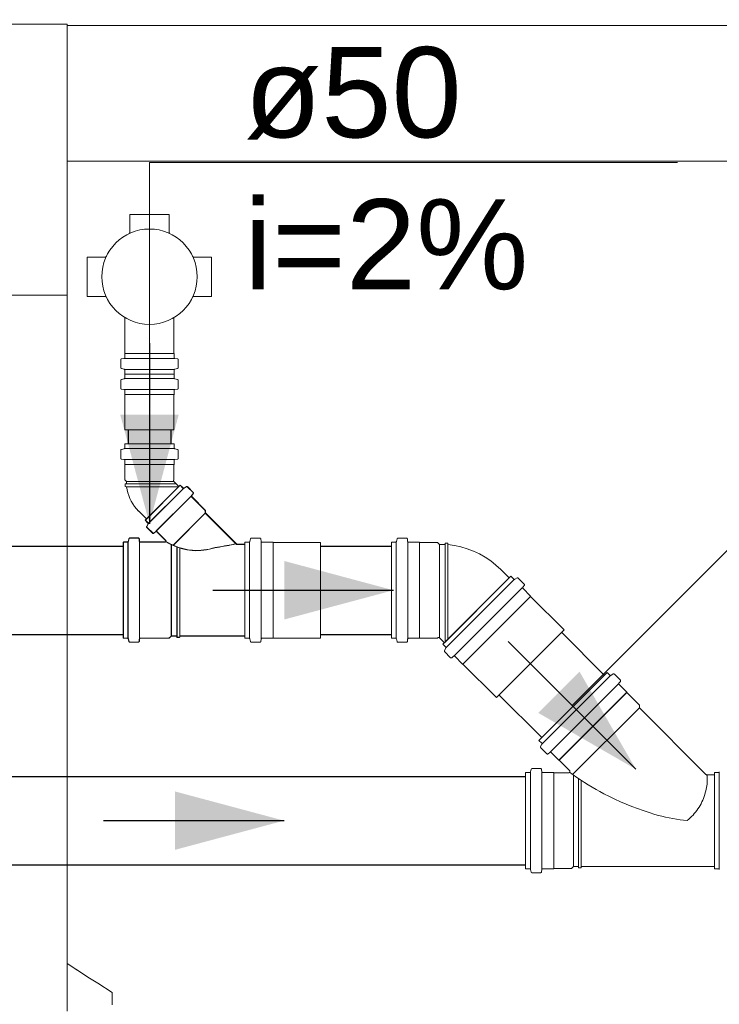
# Model space of a CAD drawing. Header units: millimetres. Extents: x 321 to 585, y -277 to 9.
# Tile 578 of 656: x 359.31 to 360.86, y -95.77 to -93.59. Entities that reach past the tile are written whole.
import ezdxf

# ---------------------------------------------------------------- set-up
doc = ezdxf.new("R2010")
doc.units = ezdxf.units.MM
doc.header["$MEASUREMENT"] = 0
doc.linetypes.add('NULL', pattern=[0])
for name, color, linetype, lineweight in [('IFC-Elemento construtivo genérico-Contorno', 253, 'Continuous', 5), ('IFC-Laje-Contorno', 134, 'Continuous', 5), ('IFC-Pilar-Contorno', 83, 'Continuous', 5), ('IFC-Viga-Contorno', 66, 'Continuous', 5), ('Simbolos', 5, 'Continuous', 20), ('Simbolos_int', 2, 'Continuous', 15), ('TQ-Condutos', 3, 'Continuous', 25), ('TQ-Sentido conduto', 9, 'Continuous', 30), ('TQ-Textos conduto', 7, 'Continuous', 9)]:
    doc.layers.add(name, color=color, linetype=linetype, lineweight=lineweight)
doc.styles.add('Arial', font='arial.ttf')

msp = doc.modelspace()

# ---------------------------------------------------------------- hatches: boundary and pattern name
at = {"layer": 'TQ-Sentido conduto', "linetype": 'Continuous'}
for points in [[(359.5962, -94.7062), (359.6609, -94.4647), (359.5315, -94.4647)], [(360.1365, -94.8536), (359.895, -94.7888), (359.895, -94.9183)], [(360.6734, -95.2502), (360.5484, -95.0337), (360.4569, -95.1252)], [(359.8942, -95.364), (359.6527, -95.2993), (359.6527, -95.4287)]]:
    msp.add_hatch(color=7, dxfattribs=at).paths.add_polyline_path(points)

# ---------------------------------------------------------------- linework, layer by layer
at = {"layer": 'IFC-Elemento construtivo genérico-Contorno', "lineweight": 5}
for p, q in [((359.4137, -95.6843), (359.4137, -95.6808)), ((359.4137, -95.6808), (359.4637, -95.7128)), ((359.4137, -95.6808), (359.45, -95.704)), ((359.4137, -95.6907), (359.4137, -95.6843)), ((359.4137, -95.7047), (359.4137, -95.6907)), ((359.4137, -95.7188), (359.4137, -95.7047)), ((359.4137, -95.7399), (359.4137, -95.7188)), ((359.4637, -95.7128), (359.4818, -95.7244)), ((359.4137, -95.761), (359.4137, -95.7399)), ((359.4818, -95.7244), (359.5137, -95.7448)), ((359.4137, -95.7859), (359.4137, -95.761)), ((359.5137, -95.7497), (359.5137, -95.7448)), ((359.5137, -95.7586), (359.5137, -95.7497)), ((359.5137, -95.7655), (359.5137, -95.7586)), ((359.5137, -95.7724), (359.5137, -95.7655))]:
    msp.add_line(p, q, dxfattribs=at)
at = {"layer": 'IFC-Laje-Contorno', "color": 7, "lineweight": 5}
msp.add_line((359.4137, -95.6808), (359.4137, -93.9026), dxfattribs=at)
at = {"layer": 'IFC-Pilar-Contorno', "color": 7, "lineweight": 5}
for p, q in [((359.0975, -93.5998), (359.3778, -93.5998)), ((359.3778, -93.5998), (359.4137, -93.5998)), ((359.4137, -94.0203), (359.4137, -93.5998)), ((359.4137, -94.1459), (359.4137, -94.0203)), ((359.4137, -94.1998), (359.4137, -94.1459)), ((359.0496, -94.1998), (359.3299, -94.1998)), ((359.3299, -94.1998), (359.4137, -94.1998))]:
    msp.add_line(p, q, dxfattribs=at)
at = {"layer": 'IFC-Viga-Contorno', "color": 7, "lineweight": 5}
for p, q in [((359.4137, -93.6026), (366.0713, -93.6026)), ((359.4137, -93.9026), (366.0713, -93.9026)), ((359.1137, -94.1998), (359.4137, -94.1998)), ((359.4137, -95.6808), (359.4137, -94.1998))]:
    msp.add_line(p, q, dxfattribs=at)
at = {"layer": 'Simbolos'}
for p, q in [((359.5526, -94.0213), (359.6398, -94.0213)), ((359.5526, -94.0608), (359.5526, -94.0213)), ((359.6398, -94.0608), (359.6398, -94.0213)), ((359.4586, -94.2025), (359.4586, -94.1153)), ((359.4981, -94.1153), (359.4586, -94.1153)), ((359.6943, -94.1153), (359.7338, -94.1153)), ((359.7338, -94.2025), (359.7338, -94.1153)), ((359.4981, -94.2025), (359.4586, -94.2025)), ((359.6943, -94.2025), (359.7338, -94.2025)), ((359.5419, -94.2494), (359.5419, -94.3288)), ((359.6505, -94.2494), (359.6505, -94.3288)), ((359.5326, -94.3603), (359.5326, -94.3428)), ((359.5344, -94.3408), (359.5397, -94.3403)), ((359.5415, -94.3293), (359.5419, -94.3288)), ((359.5415, -94.3383), (359.5415, -94.3293)), ((359.6509, -94.3293), (359.6505, -94.3288)), ((359.6509, -94.3383), (359.6509, -94.3293)), ((359.658, -94.3408), (359.6527, -94.3403)), ((359.6598, -94.3603), (359.6598, -94.3428)), ((359.5341, -94.3623), (359.54, -94.3638)), ((359.5415, -94.3745), (359.5415, -94.3658)), ((359.6509, -94.3745), (359.6509, -94.3658)), ((359.6583, -94.3623), (359.6524, -94.3638)), ((359.5326, -94.3886), (359.5326, -94.4062)), ((359.5341, -94.3867), (359.54, -94.3851)), ((359.5415, -94.3745), (359.6509, -94.3745)), ((359.5415, -94.3745), (359.6509, -94.3745)), ((359.5415, -94.3745), (359.5415, -94.3832)), ((359.6509, -94.3745), (359.6509, -94.3832)), ((359.6583, -94.3867), (359.6524, -94.3851)), ((359.6598, -94.3886), (359.6598, -94.4062)), ((359.5344, -94.4082), (359.5397, -94.4086)), ((359.658, -94.4082), (359.6527, -94.4086)), ((359.5415, -94.4106), (359.5415, -94.42)), ((359.5415, -94.42), (359.5419, -94.4204)), ((359.5419, -94.4204), (359.5419, -94.4985)), ((359.6509, -94.42), (359.6505, -94.4204)), ((359.6505, -94.4204), (359.6505, -94.4985)), ((359.6509, -94.4106), (359.6509, -94.42)), ((359.5341, -94.5417), (359.54, -94.5401)), ((359.5415, -94.5295), (359.6509, -94.5295)), ((359.5415, -94.5295), (359.5415, -94.5382)), ((359.6509, -94.5295), (359.6509, -94.5382)), ((359.6583, -94.5417), (359.6524, -94.5401)), ((359.5326, -94.5436), (359.5326, -94.5612)), ((359.5344, -94.5632), (359.5397, -94.5636)), ((359.658, -94.5632), (359.6527, -94.5636)), ((359.6598, -94.5436), (359.6598, -94.5612)), ((359.5415, -94.5656), (359.5415, -94.575)), ((359.5415, -94.575), (359.5419, -94.5754)), ((359.5419, -94.5754), (359.5419, -94.609)), ((359.6509, -94.575), (359.6505, -94.5754)), ((359.6505, -94.5754), (359.6505, -94.609)), ((359.6509, -94.5656), (359.6509, -94.575)), ((359.5419, -94.609), (359.5455, -94.6126)), ((359.5455, -94.6178), (359.5425, -94.618)), ((359.5425, -94.618), (359.5425, -94.6239)), ((359.5455, -94.6242), (359.5425, -94.6239)), ((359.5455, -94.6126), (359.5455, -94.6178)), ((359.5866, -94.6985), (359.664, -94.6211)), ((359.5871, -94.698), (359.6645, -94.6206)), ((359.5939, -94.7057), (359.6712, -94.6284)), ((359.5944, -94.7052), (359.6717, -94.6279)), ((359.6505, -94.609), (359.6498, -94.6097)), ((359.6498, -94.6125), (359.6612, -94.624)), ((359.664, -94.6211), (359.6701, -94.6273)), ((359.6645, -94.6206), (359.6706, -94.6268)), ((359.6779, -94.6245), (359.6726, -94.6276)), ((359.6784, -94.624), (359.6731, -94.6271)), ((359.6803, -94.6249), (359.6927, -94.6372)), ((359.6808, -94.6244), (359.6932, -94.6367)), ((359.6109, -94.7227), (359.6882, -94.6454)), ((359.6114, -94.7222), (359.6887, -94.6449)), ((359.6928, -94.6399), (359.6894, -94.644)), ((359.6895, -94.6467), (359.7199, -94.6771)), ((359.6933, -94.6394), (359.6899, -94.6435)), ((359.69, -94.6462), (359.7204, -94.6766)), ((359.5719, -94.678), (359.5895, -94.6957)), ((359.6484, -94.7543), (359.7199, -94.6827)), ((359.6489, -94.7538), (359.7204, -94.6822)), ((359.7199, -94.6771), (359.7199, -94.6827)), ((359.7199, -94.6827), (359.7892, -94.752)), ((359.7204, -94.6766), (359.7204, -94.6822)), ((359.7204, -94.6822), (359.7897, -94.7515)), ((359.5866, -94.6985), (359.5928, -94.7046)), ((359.5871, -94.698), (359.5933, -94.7041)), ((359.59, -94.7124), (359.5931, -94.7071)), ((359.5904, -94.7148), (359.6028, -94.7272)), ((359.5905, -94.7119), (359.5936, -94.7066)), ((359.5909, -94.7143), (359.6033, -94.7267)), ((359.5529, -94.7378), (359.5718, -94.7378)), ((359.6055, -94.7273), (359.6095, -94.7239)), ((359.606, -94.7268), (359.61, -94.7234)), ((359.6122, -94.724), (359.6318, -94.7436)), ((359.6127, -94.7235), (359.6323, -94.7431)), ((359.5381, -94.9601), (359.5381, -94.7471)), ((359.5381, -94.7471), (359.547, -94.7471)), ((359.5386, -94.9596), (359.5386, -94.7466)), ((359.5386, -94.7466), (359.5475, -94.7466)), ((359.5485, -94.9601), (359.5485, -94.7471)), ((359.5504, -94.7397), (359.5489, -94.7456)), ((359.549, -94.9596), (359.549, -94.7466)), ((359.5509, -94.7392), (359.5494, -94.7451)), ((359.5524, -94.7383), (359.5713, -94.7383)), ((359.5733, -94.7401), (359.5737, -94.7452)), ((359.5738, -94.7396), (359.5742, -94.7447)), ((359.5739, -94.9601), (359.5739, -94.7471)), ((359.5744, -94.9596), (359.5744, -94.7466)), ((359.5757, -94.7471), (359.6304, -94.7471)), ((359.5762, -94.7466), (359.6309, -94.7466)), ((359.6443, -94.7524), (359.6443, -94.9552)), ((359.6448, -94.7519), (359.6448, -94.9547)), ((359.6567, -94.7576), (359.6567, -94.9552)), ((359.6572, -94.7571), (359.6572, -94.9547)), ((359.6636, -94.7593), (359.6636, -94.9547)), ((359.7892, -94.752), (359.8071, -94.752)), ((359.7897, -94.7515), (359.8076, -94.7515)), ((359.8071, -94.9552), (359.8071, -94.752)), ((359.8076, -94.9601), (359.8076, -94.7471)), ((359.8076, -94.7471), (359.8164, -94.7471)), ((359.8076, -94.9547), (359.8076, -94.7515)), ((359.8199, -94.7397), (359.8184, -94.7456)), ((359.8219, -94.7383), (359.8408, -94.7383)), ((359.8428, -94.7401), (359.8432, -94.7452)), ((359.8452, -94.7471), (359.8694, -94.7471)), ((359.8694, -94.7471), (359.8699, -94.7476)), ((359.8699, -94.7476), (359.9746, -94.7476)), ((360.1322, -94.7471), (360.1411, -94.7471)), ((360.1322, -94.7471), (360.1322, -94.9601)), ((360.1446, -94.7397), (360.143, -94.7456)), ((360.1465, -94.7383), (360.1654, -94.7383)), ((360.1674, -94.7401), (360.1679, -94.7452)), ((360.1698, -94.7471), (360.194, -94.7471)), ((360.194, -94.7471), (360.1945, -94.7476)), ((360.1945, -94.7476), (360.234, -94.7476)), ((360.234, -94.7476), (360.2384, -94.752)), ((360.2384, -94.752), (360.2508, -94.752)), ((360.2508, -94.752), (360.2511, -94.749)), ((360.2508, -94.752), (360.2508, -94.8536)), ((360.2511, -94.749), (360.2569, -94.749)), ((360.2572, -94.752), (360.2569, -94.749)), ((359.6631, -94.7598), (359.6631, -94.9552)), ((360.2459, -94.9733), (360.3965, -94.8226)), ((360.3744, -94.8075), (360.393, -94.8261)), ((360.3965, -94.8226), (360.4028, -94.8289)), ((360.4104, -94.8262), (360.4052, -94.8293)), ((360.4128, -94.8266), (360.4262, -94.8399)), ((360.4263, -94.8426), (360.423, -94.8466)), ((360.4231, -94.8493), (360.4402, -94.8664)), ((360.4402, -94.8664), (360.4402, -94.8671)), ((360.4402, -94.8671), (360.5142, -94.9411)), ((359.6394, -94.9601), (359.6443, -94.9552)), ((359.6399, -94.9596), (359.6448, -94.9547)), ((359.6443, -94.9552), (359.6567, -94.9552)), ((359.6448, -94.9547), (359.6572, -94.9547)), ((359.6567, -94.9552), (359.6569, -94.9582)), ((359.6572, -94.9547), (359.6574, -94.9577)), ((359.6631, -94.9552), (359.6628, -94.9582)), ((359.6631, -94.9552), (359.8071, -94.9552)), ((359.6636, -94.9547), (359.6633, -94.9577)), ((359.6636, -94.9547), (359.8076, -94.9547)), ((359.5381, -94.9601), (359.547, -94.9601)), ((359.5386, -94.9596), (359.5475, -94.9596)), ((359.5504, -94.9674), (359.5489, -94.9615)), ((359.5509, -94.9669), (359.5494, -94.961)), ((359.5524, -94.9689), (359.5713, -94.9689)), ((359.5529, -94.9684), (359.5718, -94.9684)), ((359.5733, -94.967), (359.5737, -94.9619)), ((359.5738, -94.9665), (359.5742, -94.9614)), ((359.5757, -94.9601), (359.6394, -94.9601)), ((359.5762, -94.9596), (359.6399, -94.9596)), ((359.6569, -94.9582), (359.6628, -94.9582)), ((359.6574, -94.9577), (359.6633, -94.9577)), ((359.8076, -94.9601), (359.8164, -94.9601)), ((359.8199, -94.9674), (359.8184, -94.9615)), ((359.8219, -94.9689), (359.8408, -94.9689)), ((359.8428, -94.967), (359.8432, -94.9619)), ((359.8452, -94.9601), (359.8694, -94.9601)), ((359.8694, -94.9601), (359.8699, -94.9596)), ((359.8699, -94.9596), (359.9746, -94.9596)), ((360.1322, -94.9601), (360.1411, -94.9601)), ((360.1446, -94.9674), (360.143, -94.9615)), ((360.1465, -94.9689), (360.1654, -94.9689)), ((360.1674, -94.967), (360.1679, -94.9619)), ((360.1698, -94.9601), (360.194, -94.9601)), ((360.194, -94.9601), (360.1945, -94.9596)), ((360.1945, -94.9596), (360.234, -94.9596)), ((360.234, -94.9596), (360.2344, -94.9591)), ((360.2387, -94.9591), (360.2493, -94.9698)), ((360.2459, -94.9733), (360.2521, -94.9795)), ((360.2494, -94.9872), (360.2525, -94.982)), ((360.2498, -94.9896), (360.2631, -95.003)), ((360.2658, -95.0031), (360.2698, -94.9998)), ((360.2725, -94.9999), (360.2896, -95.017)), ((360.2896, -95.017), (360.2903, -95.017)), ((360.2903, -95.017), (360.3643, -95.091)), ((360.4587, -95.1861), (360.6094, -95.0355)), ((360.6094, -95.0355), (360.6156, -95.0418)), ((360.6233, -95.0391), (360.6181, -95.0421)), ((360.6257, -95.0394), (360.6391, -95.0528)), ((360.6392, -95.0555), (360.6359, -95.0595)), ((360.636, -95.0622), (360.6531, -95.0792)), ((360.6531, -95.0792), (360.6531, -95.08)), ((360.6531, -95.08), (360.681, -95.1079)), ((360.681, -95.1079), (360.681, -95.1141)), ((360.681, -95.1141), (360.8284, -95.2615)), ((360.4587, -95.1861), (360.465, -95.1924)), ((360.4623, -95.2001), (360.4654, -95.1948)), ((360.4626, -95.2025), (360.476, -95.2159)), ((360.4787, -95.216), (360.4827, -95.2127)), ((360.4854, -95.2128), (360.5025, -95.2299)), ((360.5025, -95.2299), (360.5032, -95.2299)), ((360.5032, -95.2299), (360.5262, -95.2529)), ((360.4292, -95.4705), (360.4292, -95.2575)), ((360.4292, -95.2575), (360.4381, -95.2575)), ((360.4416, -95.2502), (360.44, -95.256)), ((360.4435, -95.2487), (360.4624, -95.2487)), ((360.4644, -95.2505), (360.4649, -95.2557)), ((360.4669, -95.2575), (360.491, -95.2575)), ((360.491, -95.2575), (360.4915, -95.258)), ((360.4915, -95.258), (360.5241, -95.258)), ((360.8472, -95.4705), (360.8472, -95.2575)), ((360.8472, -95.2575), (360.8561, -95.2575)), ((360.8305, -95.2624), (360.8472, -95.2624)), ((360.8472, -95.2624), (360.8472, -95.4656)), ((360.4292, -95.4705), (360.4381, -95.4705)), ((360.4416, -95.4778), (360.44, -95.472)), ((360.4435, -95.4793), (360.4624, -95.4793)), ((360.4644, -95.4775), (360.4649, -95.4723)), ((360.4669, -95.4705), (360.491, -95.4705)), ((360.491, -95.4705), (360.4915, -95.47)), ((360.4915, -95.47), (360.531, -95.47)), ((360.531, -95.47), (360.5354, -95.4656)), ((360.5354, -95.4656), (360.546, -95.4656)), ((360.546, -95.4656), (360.5463, -95.4686)), ((360.5463, -95.4686), (360.5521, -95.4686)), ((360.5524, -95.4656), (360.5521, -95.4686)), ((360.5524, -95.4656), (360.8472, -95.4656)), ((360.8472, -95.4705), (360.8561, -95.4705))]:
    msp.add_line(p, q, dxfattribs=at)
for points in [[(359.5509, -94.0635), (359.5512, -94.0633), (359.5515, -94.0631), (359.5518, -94.0628), (359.552, -94.0625), (359.5522, -94.0622), (359.5524, -94.0619), (359.5525, -94.0615), (359.5526, -94.0612), (359.5526, -94.0608)], [(359.6398, -94.0608), (359.6398, -94.0612), (359.6399, -94.0615), (359.64, -94.0619), (359.6402, -94.0622), (359.6404, -94.0625), (359.6406, -94.0628), (359.6409, -94.0631), (359.6412, -94.0633), (359.6415, -94.0635)], [(359.4981, -94.1153), (359.4985, -94.1153), (359.4988, -94.1152), (359.4992, -94.1151), (359.4995, -94.1149), (359.4999, -94.1147), (359.5001, -94.1145), (359.5004, -94.1142), (359.5006, -94.1139), (359.5008, -94.1136)], [(359.6916, -94.1136), (359.6918, -94.1139), (359.692, -94.1142), (359.6923, -94.1145), (359.6925, -94.1147), (359.6929, -94.1149), (359.6932, -94.1151), (359.6936, -94.1152), (359.6939, -94.1153), (359.6943, -94.1153)], [(359.5008, -94.2042), (359.5006, -94.2039), (359.5004, -94.2036), (359.5001, -94.2033), (359.4999, -94.2031), (359.4995, -94.2029), (359.4992, -94.2027), (359.4988, -94.2026), (359.4985, -94.2025), (359.4981, -94.2025)], [(359.6943, -94.2025), (359.6939, -94.2025), (359.6936, -94.2026), (359.6932, -94.2027), (359.6929, -94.2029), (359.6925, -94.2031), (359.6923, -94.2033), (359.692, -94.2036), (359.6918, -94.2039), (359.6916, -94.2042)], [(359.5344, -94.3408), (359.5341, -94.3409), (359.5338, -94.341), (359.5335, -94.3411), (359.5332, -94.3413), (359.533, -94.3416), (359.5328, -94.3419), (359.5327, -94.3422), (359.5326, -94.3425), (359.5326, -94.3428)], [(359.5397, -94.3403), (359.54, -94.3403), (359.5403, -94.3402), (359.5406, -94.34), (359.5409, -94.3398), (359.5411, -94.3396), (359.5413, -94.3393), (359.5414, -94.339), (359.5415, -94.3387), (359.5415, -94.3383)], [(359.6509, -94.3383), (359.6509, -94.3387), (359.651, -94.339), (359.6511, -94.3393), (359.6513, -94.3396), (359.6515, -94.3398), (359.6518, -94.34), (359.6521, -94.3402), (359.6524, -94.3403), (359.6527, -94.3403)], [(359.6598, -94.3428), (359.6598, -94.3425), (359.6597, -94.3422), (359.6596, -94.3419), (359.6594, -94.3416), (359.6592, -94.3413), (359.6589, -94.3411), (359.6586, -94.341), (359.6583, -94.3409), (359.658, -94.3408)], [(359.5326, -94.3603), (359.5326, -94.3606), (359.5327, -94.3609), (359.5328, -94.3612), (359.5329, -94.3614), (359.5331, -94.3617), (359.5333, -94.3619), (359.5335, -94.362), (359.5338, -94.3622), (359.5341, -94.3623)], [(359.5415, -94.3658), (359.5415, -94.3655), (359.5414, -94.3652), (359.5413, -94.3649), (359.5412, -94.3647), (359.541, -94.3645), (359.5408, -94.3643), (359.5405, -94.3641), (359.5403, -94.364), (359.54, -94.3639)], [(359.6524, -94.3639), (359.6521, -94.364), (359.6518, -94.3641), (359.6516, -94.3643), (359.6514, -94.3645), (359.6512, -94.3647), (359.6511, -94.3649), (359.651, -94.3652), (359.6509, -94.3655), (359.6509, -94.3658)], [(359.6583, -94.3623), (359.6586, -94.3622), (359.6588, -94.362), (359.6591, -94.3619), (359.6593, -94.3617), (359.6595, -94.3614), (359.6596, -94.3612), (359.6597, -94.3609), (359.6598, -94.3606), (359.6598, -94.3603)], [(359.5341, -94.3867), (359.5338, -94.3868), (359.5335, -94.3869), (359.5333, -94.3871), (359.5331, -94.3873), (359.5329, -94.3875), (359.5328, -94.3878), (359.5327, -94.3881), (359.5326, -94.3884), (359.5326, -94.3886)], [(359.54, -94.3851), (359.5403, -94.385), (359.5405, -94.3849), (359.5408, -94.3847), (359.541, -94.3845), (359.5412, -94.3843), (359.5413, -94.384), (359.5414, -94.3838), (359.5415, -94.3835), (359.5415, -94.3832)], [(359.6509, -94.3832), (359.6509, -94.3835), (359.651, -94.3838), (359.6511, -94.384), (359.6512, -94.3843), (359.6514, -94.3845), (359.6516, -94.3847), (359.6518, -94.3849), (359.6521, -94.385), (359.6524, -94.3851)], [(359.6598, -94.3886), (359.6598, -94.3884), (359.6597, -94.3881), (359.6596, -94.3878), (359.6595, -94.3875), (359.6593, -94.3873), (359.6591, -94.3871), (359.6588, -94.3869), (359.6586, -94.3868), (359.6583, -94.3867)], [(359.5326, -94.4062), (359.5326, -94.4065), (359.5327, -94.4068), (359.5328, -94.4071), (359.533, -94.4074), (359.5332, -94.4076), (359.5335, -94.4078), (359.5338, -94.408), (359.5341, -94.4081), (359.5344, -94.4082)], [(359.5415, -94.4106), (359.5415, -94.4103), (359.5414, -94.41), (359.5413, -94.4097), (359.5411, -94.4094), (359.5409, -94.4092), (359.5406, -94.409), (359.5403, -94.4088), (359.54, -94.4087), (359.5397, -94.4086)], [(359.6527, -94.4086), (359.6524, -94.4087), (359.6521, -94.4088), (359.6518, -94.409), (359.6515, -94.4092), (359.6513, -94.4094), (359.6511, -94.4097), (359.651, -94.41), (359.6509, -94.4103), (359.6509, -94.4106)], [(359.658, -94.4082), (359.6583, -94.4081), (359.6586, -94.408), (359.6589, -94.4078), (359.6592, -94.4076), (359.6594, -94.4074), (359.6596, -94.4071), (359.6597, -94.4068), (359.6598, -94.4065), (359.6598, -94.4062)], [(359.54, -94.5401), (359.5403, -94.54), (359.5405, -94.5399), (359.5408, -94.5397), (359.541, -94.5395), (359.5412, -94.5393), (359.5413, -94.539), (359.5414, -94.5388), (359.5415, -94.5385), (359.5415, -94.5382)], [(359.6509, -94.5382), (359.6509, -94.5385), (359.651, -94.5388), (359.6511, -94.539), (359.6512, -94.5393), (359.6514, -94.5395), (359.6516, -94.5397), (359.6518, -94.5399), (359.6521, -94.54), (359.6524, -94.5401)], [(359.5341, -94.5417), (359.5338, -94.5418), (359.5335, -94.5419), (359.5333, -94.5421), (359.5331, -94.5423), (359.5329, -94.5425), (359.5328, -94.5428), (359.5327, -94.5431), (359.5326, -94.5434), (359.5326, -94.5436)], [(359.5326, -94.5612), (359.5326, -94.5615), (359.5327, -94.5618), (359.5328, -94.5621), (359.533, -94.5624), (359.5332, -94.5626), (359.5335, -94.5628), (359.5338, -94.563), (359.5341, -94.5631), (359.5344, -94.5632)], [(359.658, -94.5632), (359.6583, -94.5631), (359.6586, -94.563), (359.6589, -94.5628), (359.6592, -94.5626), (359.6594, -94.5624), (359.6596, -94.5621), (359.6597, -94.5618), (359.6598, -94.5615), (359.6598, -94.5612)], [(359.6598, -94.5436), (359.6598, -94.5434), (359.6597, -94.5431), (359.6596, -94.5428), (359.6595, -94.5425), (359.6593, -94.5423), (359.6591, -94.5421), (359.6588, -94.5419), (359.6586, -94.5418), (359.6583, -94.5417)], [(359.5415, -94.5656), (359.5415, -94.5653), (359.5414, -94.565), (359.5413, -94.5647), (359.5411, -94.5644), (359.5409, -94.5642), (359.5406, -94.564), (359.5403, -94.5638), (359.54, -94.5637), (359.5397, -94.5636)], [(359.6527, -94.5636), (359.6524, -94.5637), (359.6521, -94.5638), (359.6518, -94.564), (359.6515, -94.5642), (359.6513, -94.5644), (359.6511, -94.5647), (359.651, -94.565), (359.6509, -94.5653), (359.6509, -94.5656)], [(359.5455, -94.6242), (359.5466, -94.6309), (359.5482, -94.6375), (359.5503, -94.6439), (359.5529, -94.6502), (359.5558, -94.6563), (359.5593, -94.6621), (359.5631, -94.6677), (359.5673, -94.6731), (359.5719, -94.6781)], [(359.6498, -94.6097), (359.6495, -94.61), (359.6494, -94.6103), (359.6492, -94.6106), (359.6492, -94.6109), (359.6492, -94.6113), (359.6492, -94.6116), (359.6494, -94.612), (359.6495, -94.6123), (359.6498, -94.6125)], [(359.6702, -94.6273), (359.6704, -94.6275), (359.6706, -94.6276), (359.6709, -94.6278), (359.6712, -94.6278), (359.6715, -94.6279), (359.6717, -94.6279), (359.672, -94.6278), (359.6723, -94.6277), (359.6726, -94.6276)], [(359.6707, -94.6268), (359.6709, -94.627), (359.6711, -94.6271), (359.6714, -94.6273), (359.6717, -94.6273), (359.672, -94.6274), (359.6722, -94.6274), (359.6725, -94.6273), (359.6728, -94.6272), (359.6731, -94.6271)], [(359.6803, -94.6248), (359.6801, -94.6246), (359.6798, -94.6245), (359.6796, -94.6244), (359.6793, -94.6243), (359.679, -94.6243), (359.6787, -94.6243), (359.6784, -94.6243), (359.6782, -94.6244), (359.6779, -94.6245)], [(359.6808, -94.6243), (359.6806, -94.6241), (359.6803, -94.624), (359.6801, -94.6239), (359.6798, -94.6238), (359.6795, -94.6238), (359.6792, -94.6238), (359.6789, -94.6238), (359.6787, -94.6239), (359.6784, -94.624)], [(359.6894, -94.644), (359.6892, -94.6442), (359.6891, -94.6445), (359.689, -94.6448), (359.689, -94.6452), (359.689, -94.6455), (359.6891, -94.6458), (359.6892, -94.6461), (359.6893, -94.6464), (359.6896, -94.6467)], [(359.6899, -94.6435), (359.6897, -94.6437), (359.6896, -94.644), (359.6895, -94.6443), (359.6895, -94.6447), (359.6895, -94.645), (359.6896, -94.6453), (359.6897, -94.6456), (359.6898, -94.6459), (359.6901, -94.6462)], [(359.6928, -94.6399), (359.693, -94.6397), (359.6932, -94.6394), (359.6932, -94.6391), (359.6933, -94.6387), (359.6933, -94.6384), (359.6932, -94.6381), (359.6931, -94.6378), (359.6929, -94.6375), (359.6927, -94.6372)], [(359.6933, -94.6394), (359.6935, -94.6392), (359.6937, -94.6389), (359.6937, -94.6386), (359.6938, -94.6382), (359.6938, -94.6379), (359.6937, -94.6376), (359.6936, -94.6373), (359.6934, -94.637), (359.6932, -94.6367)], [(359.59, -94.7124), (359.5899, -94.7126), (359.5898, -94.7129), (359.5898, -94.7132), (359.5898, -94.7135), (359.5898, -94.7138), (359.5899, -94.7141), (359.59, -94.7143), (359.5902, -94.7146), (359.5904, -94.7148)], [(359.5905, -94.7119), (359.5904, -94.7121), (359.5903, -94.7124), (359.5903, -94.7127), (359.5903, -94.713), (359.5903, -94.7133), (359.5904, -94.7136), (359.5905, -94.7138), (359.5907, -94.7141), (359.5909, -94.7143)], [(359.5931, -94.7071), (359.5932, -94.7068), (359.5933, -94.7065), (359.5934, -94.7062), (359.5934, -94.7059), (359.5933, -94.7056), (359.5933, -94.7054), (359.5931, -94.7051), (359.593, -94.7049), (359.5928, -94.7046)], [(359.5936, -94.7066), (359.5937, -94.7063), (359.5938, -94.706), (359.5939, -94.7057), (359.5939, -94.7054), (359.5938, -94.7051), (359.5938, -94.7049), (359.5936, -94.7046), (359.5935, -94.7044), (359.5933, -94.7041)], [(359.5529, -94.7378), (359.5526, -94.7378), (359.5523, -94.7378), (359.552, -94.7379), (359.5518, -94.7381), (359.5516, -94.7383), (359.5514, -94.7385), (359.5512, -94.7387), (359.5511, -94.739), (359.551, -94.7392)], [(359.5738, -94.7396), (359.5737, -94.7393), (359.5736, -94.7389), (359.5735, -94.7387), (359.5733, -94.7384), (359.573, -94.7382), (359.5728, -94.738), (359.5725, -94.7379), (359.5721, -94.7378), (359.5718, -94.7378)], [(359.6028, -94.7272), (359.603, -94.7274), (359.6033, -94.7276), (359.6036, -94.7277), (359.6039, -94.7278), (359.6042, -94.7278), (359.6046, -94.7277), (359.6049, -94.7276), (359.6052, -94.7275), (359.6055, -94.7273)], [(359.6033, -94.7267), (359.6035, -94.7269), (359.6038, -94.7271), (359.6041, -94.7272), (359.6044, -94.7273), (359.6047, -94.7273), (359.6051, -94.7272), (359.6054, -94.7271), (359.6057, -94.727), (359.606, -94.7268)], [(359.6122, -94.724), (359.612, -94.7238), (359.6117, -94.7237), (359.6114, -94.7235), (359.611, -94.7235), (359.6107, -94.7235), (359.6104, -94.7235), (359.6101, -94.7236), (359.6098, -94.7237), (359.6095, -94.7239)], [(359.6127, -94.7235), (359.6125, -94.7233), (359.6122, -94.7232), (359.6119, -94.723), (359.6115, -94.723), (359.6112, -94.723), (359.6109, -94.723), (359.6106, -94.7231), (359.6103, -94.7232), (359.61, -94.7234)], [(359.547, -94.7471), (359.5473, -94.747), (359.5475, -94.747), (359.5478, -94.7469), (359.5481, -94.7467), (359.5483, -94.7465), (359.5485, -94.7463), (359.5487, -94.7461), (359.5488, -94.7458), (359.5489, -94.7456)], [(359.5475, -94.7466), (359.5478, -94.7465), (359.548, -94.7465), (359.5483, -94.7464), (359.5486, -94.7462), (359.5488, -94.746), (359.549, -94.7458), (359.5492, -94.7456), (359.5493, -94.7453), (359.5494, -94.7451)], [(359.5524, -94.7383), (359.5521, -94.7383), (359.5518, -94.7383), (359.5515, -94.7384), (359.5513, -94.7386), (359.5511, -94.7388), (359.5509, -94.739), (359.5507, -94.7392), (359.5506, -94.7395), (359.5505, -94.7397)], [(359.5733, -94.7401), (359.5732, -94.7398), (359.5731, -94.7394), (359.573, -94.7392), (359.5728, -94.7389), (359.5725, -94.7387), (359.5723, -94.7385), (359.572, -94.7384), (359.5716, -94.7383), (359.5713, -94.7383)], [(359.5737, -94.7452), (359.5738, -94.7456), (359.5739, -94.7459), (359.5741, -94.7462), (359.5743, -94.7464), (359.5745, -94.7466), (359.5748, -94.7468), (359.5751, -94.7469), (359.5754, -94.747), (359.5757, -94.7471)], [(359.5742, -94.7447), (359.5743, -94.7451), (359.5744, -94.7454), (359.5746, -94.7457), (359.5748, -94.7459), (359.575, -94.7461), (359.5753, -94.7463), (359.5756, -94.7464), (359.5759, -94.7465), (359.5762, -94.7466)], [(359.6304, -94.7471), (359.6306, -94.747), (359.6309, -94.747), (359.6312, -94.7469), (359.6314, -94.7468), (359.6316, -94.7466), (359.6318, -94.7465), (359.632, -94.7463), (359.6321, -94.7461), (359.6322, -94.7458), (359.6323, -94.7456), (359.6324, -94.7453), (359.6324, -94.7451), (359.6324, -94.7448), (359.6323, -94.7445), (359.6322, -94.7443), (359.6321, -94.7441), (359.632, -94.7438), (359.6318, -94.7436)], [(359.6309, -94.7466), (359.6311, -94.7465), (359.6314, -94.7465), (359.6317, -94.7464), (359.6319, -94.7463), (359.6321, -94.7461), (359.6323, -94.746), (359.6325, -94.7458), (359.6326, -94.7456), (359.6327, -94.7453), (359.6328, -94.7451), (359.6329, -94.7448), (359.6329, -94.7446), (359.6329, -94.7443), (359.6328, -94.744), (359.6327, -94.7438), (359.6326, -94.7436), (359.6325, -94.7433), (359.6323, -94.7431)], [(359.6322, -94.746), (359.6376, -94.749), (359.6432, -94.7519), (359.6489, -94.7545), (359.6546, -94.7568), (359.6605, -94.759), (359.6665, -94.7609), (359.6725, -94.7625), (359.6786, -94.7639), (359.6847, -94.7651)], [(359.6327, -94.7455), (359.6381, -94.7485), (359.6437, -94.7514), (359.6494, -94.754), (359.6551, -94.7563), (359.661, -94.7585), (359.667, -94.7604), (359.673, -94.762), (359.6791, -94.7634), (359.6852, -94.7646)], [(359.6847, -94.7651), (359.691, -94.7656), (359.6974, -94.7659), (359.7037, -94.7658), (359.7101, -94.7655), (359.7164, -94.7649), (359.7227, -94.764), (359.7289, -94.7627), (359.7351, -94.7612), (359.7412, -94.7594)], [(359.6852, -94.7646), (359.6915, -94.7651), (359.6979, -94.7654), (359.7042, -94.7653), (359.7106, -94.765), (359.7169, -94.7644), (359.7232, -94.7635), (359.7294, -94.7622), (359.7356, -94.7607), (359.7417, -94.7589)], [(359.7412, -94.7594), (359.7464, -94.7586), (359.7515, -94.7578), (359.7567, -94.7569), (359.7618, -94.756), (359.767, -94.7551), (359.7721, -94.7541), (359.7773, -94.7531), (359.7824, -94.7521), (359.7875, -94.7511)], [(359.7417, -94.7589), (359.7469, -94.7581), (359.752, -94.7573), (359.7572, -94.7564), (359.7623, -94.7555), (359.7675, -94.7546), (359.7726, -94.7536), (359.7778, -94.7526), (359.7829, -94.7516), (359.788, -94.7506)], [(359.7875, -94.7511), (359.7876, -94.7513), (359.7878, -94.7514), (359.788, -94.7515), (359.7881, -94.7517), (359.7883, -94.7518), (359.7885, -94.7518), (359.7887, -94.7519), (359.789, -94.7519), (359.7892, -94.752)], [(359.788, -94.7506), (359.7881, -94.7508), (359.7883, -94.7509), (359.7885, -94.751), (359.7886, -94.7512), (359.7888, -94.7513), (359.789, -94.7513), (359.7892, -94.7514), (359.7895, -94.7514), (359.7897, -94.7515)], [(359.8164, -94.7471), (359.8167, -94.747), (359.817, -94.747), (359.8173, -94.7469), (359.8175, -94.7467), (359.8178, -94.7465), (359.818, -94.7463), (359.8182, -94.7461), (359.8183, -94.7458), (359.8184, -94.7456)], [(359.8219, -94.7383), (359.8216, -94.7383), (359.8213, -94.7383), (359.821, -94.7384), (359.8208, -94.7386), (359.8206, -94.7388), (359.8204, -94.739), (359.8202, -94.7392), (359.8201, -94.7395), (359.82, -94.7397)], [(359.8428, -94.7401), (359.8427, -94.7398), (359.8426, -94.7394), (359.8425, -94.7392), (359.8423, -94.7389), (359.842, -94.7387), (359.8417, -94.7385), (359.8414, -94.7384), (359.8411, -94.7383), (359.8408, -94.7383)], [(359.8432, -94.7452), (359.8433, -94.7456), (359.8434, -94.7459), (359.8436, -94.7462), (359.8438, -94.7464), (359.844, -94.7466), (359.8443, -94.7468), (359.8446, -94.7469), (359.8449, -94.747), (359.8452, -94.7471)], [(360.1411, -94.7471), (360.1413, -94.747), (360.1416, -94.747), (360.1419, -94.7469), (360.1422, -94.7467), (360.1424, -94.7465), (360.1426, -94.7463), (360.1428, -94.7461), (360.1429, -94.7458), (360.143, -94.7456)], [(360.1465, -94.7383), (360.1462, -94.7383), (360.1459, -94.7383), (360.1457, -94.7384), (360.1454, -94.7386), (360.1452, -94.7388), (360.145, -94.739), (360.1448, -94.7392), (360.1447, -94.7395), (360.1446, -94.7397)], [(360.1674, -94.7401), (360.1673, -94.7398), (360.1672, -94.7394), (360.1671, -94.7392), (360.1669, -94.7389), (360.1666, -94.7387), (360.1663, -94.7385), (360.166, -94.7384), (360.1657, -94.7383), (360.1654, -94.7383)], [(360.1678, -94.7452), (360.1679, -94.7456), (360.168, -94.7459), (360.1682, -94.7462), (360.1684, -94.7464), (360.1686, -94.7466), (360.1689, -94.7468), (360.1692, -94.7469), (360.1695, -94.747), (360.1698, -94.7471)], [(360.374, -94.8078), (360.3632, -94.7978), (360.3518, -94.7887), (360.3396, -94.7805), (360.3269, -94.7732), (360.3137, -94.7668), (360.3, -94.7615), (360.286, -94.7573), (360.2717, -94.7541), (360.2572, -94.752)], [(360.4028, -94.8289), (360.403, -94.8291), (360.4032, -94.8293), (360.4035, -94.8294), (360.4038, -94.8295), (360.4041, -94.8295), (360.4043, -94.8295), (360.4046, -94.8295), (360.4049, -94.8294), (360.4052, -94.8292)], [(360.4128, -94.8266), (360.4126, -94.8264), (360.4124, -94.8262), (360.4121, -94.8261), (360.4118, -94.826), (360.4115, -94.826), (360.4112, -94.826), (360.411, -94.826), (360.4107, -94.8261), (360.4104, -94.8262)], [(360.423, -94.8466), (360.4228, -94.8468), (360.4227, -94.8471), (360.4226, -94.8475), (360.4225, -94.8478), (360.4225, -94.8481), (360.4226, -94.8484), (360.4227, -94.8487), (360.4229, -94.849), (360.4231, -94.8493)], [(360.4263, -94.8426), (360.4265, -94.8423), (360.4266, -94.842), (360.4267, -94.8417), (360.4268, -94.8414), (360.4268, -94.8411), (360.4267, -94.8408), (360.4266, -94.8404), (360.4264, -94.8402), (360.4262, -94.8399)], [(359.5489, -94.9615), (359.5488, -94.9613), (359.5487, -94.961), (359.5485, -94.9608), (359.5483, -94.9606), (359.5481, -94.9604), (359.5478, -94.9602), (359.5475, -94.9601), (359.5473, -94.9601), (359.547, -94.9601)], [(359.5494, -94.961), (359.5493, -94.9608), (359.5492, -94.9605), (359.549, -94.9603), (359.5488, -94.9601), (359.5486, -94.9599), (359.5483, -94.9597), (359.548, -94.9596), (359.5478, -94.9596), (359.5475, -94.9596)], [(359.5505, -94.9674), (359.5506, -94.9676), (359.5507, -94.9679), (359.5509, -94.9681), (359.5511, -94.9683), (359.5513, -94.9685), (359.5515, -94.9687), (359.5518, -94.9688), (359.5521, -94.9688), (359.5524, -94.9689)], [(359.551, -94.9669), (359.5511, -94.9671), (359.5512, -94.9674), (359.5514, -94.9676), (359.5516, -94.9678), (359.5518, -94.968), (359.552, -94.9682), (359.5523, -94.9683), (359.5526, -94.9683), (359.5529, -94.9684)], [(359.5713, -94.9689), (359.5716, -94.9688), (359.572, -94.9687), (359.5723, -94.9686), (359.5725, -94.9684), (359.5728, -94.9682), (359.573, -94.968), (359.5731, -94.9677), (359.5732, -94.9674), (359.5733, -94.967)], [(359.5718, -94.9684), (359.5721, -94.9683), (359.5725, -94.9682), (359.5728, -94.9681), (359.573, -94.9679), (359.5733, -94.9677), (359.5735, -94.9675), (359.5736, -94.9672), (359.5737, -94.9669), (359.5738, -94.9665)], [(359.5757, -94.9601), (359.5754, -94.9601), (359.5751, -94.9602), (359.5748, -94.9603), (359.5745, -94.9605), (359.5743, -94.9607), (359.5741, -94.961), (359.5739, -94.9612), (359.5738, -94.9616), (359.5737, -94.9619)], [(359.5762, -94.9596), (359.5759, -94.9596), (359.5756, -94.9597), (359.5753, -94.9598), (359.575, -94.96), (359.5748, -94.9602), (359.5746, -94.9605), (359.5744, -94.9607), (359.5743, -94.9611), (359.5742, -94.9614)], [(359.8184, -94.9615), (359.8183, -94.9613), (359.8182, -94.961), (359.818, -94.9608), (359.8178, -94.9606), (359.8175, -94.9604), (359.8173, -94.9602), (359.817, -94.9601), (359.8167, -94.9601), (359.8164, -94.9601)], [(359.82, -94.9674), (359.8201, -94.9676), (359.8202, -94.9679), (359.8204, -94.9681), (359.8206, -94.9683), (359.8208, -94.9685), (359.821, -94.9687), (359.8213, -94.9688), (359.8216, -94.9688), (359.8219, -94.9689)], [(359.8408, -94.9689), (359.8411, -94.9688), (359.8414, -94.9687), (359.8417, -94.9686), (359.842, -94.9684), (359.8423, -94.9682), (359.8425, -94.968), (359.8426, -94.9677), (359.8427, -94.9674), (359.8428, -94.967)], [(359.8452, -94.9601), (359.8449, -94.9601), (359.8446, -94.9602), (359.8443, -94.9603), (359.844, -94.9605), (359.8438, -94.9607), (359.8436, -94.961), (359.8434, -94.9612), (359.8433, -94.9616), (359.8432, -94.9619)], [(360.143, -94.9615), (360.1429, -94.9613), (360.1428, -94.961), (360.1426, -94.9608), (360.1424, -94.9606), (360.1422, -94.9604), (360.1419, -94.9602), (360.1416, -94.9601), (360.1413, -94.9601), (360.1411, -94.9601)], [(360.1446, -94.9674), (360.1447, -94.9676), (360.1448, -94.9679), (360.145, -94.9681), (360.1452, -94.9683), (360.1454, -94.9685), (360.1457, -94.9687), (360.1459, -94.9688), (360.1462, -94.9688), (360.1465, -94.9689)], [(360.1654, -94.9689), (360.1657, -94.9688), (360.166, -94.9687), (360.1663, -94.9686), (360.1666, -94.9684), (360.1669, -94.9682), (360.1671, -94.968), (360.1672, -94.9677), (360.1673, -94.9674), (360.1674, -94.967)], [(360.1698, -94.9601), (360.1695, -94.9601), (360.1692, -94.9602), (360.1689, -94.9603), (360.1686, -94.9605), (360.1684, -94.9607), (360.1682, -94.961), (360.168, -94.9612), (360.1679, -94.9616), (360.1678, -94.9619)], [(360.2387, -94.9591), (360.2383, -94.9588), (360.2378, -94.9585), (360.2373, -94.9584), (360.2368, -94.9583), (360.2363, -94.9583), (360.2358, -94.9584), (360.2353, -94.9585), (360.2348, -94.9588), (360.2344, -94.9591)], [(360.2495, -94.9872), (360.2493, -94.9875), (360.2492, -94.9877), (360.2492, -94.988), (360.2492, -94.9883), (360.2492, -94.9886), (360.2493, -94.9889), (360.2494, -94.9891), (360.2496, -94.9894), (360.2498, -94.9896)], [(360.2525, -94.982), (360.2526, -94.9817), (360.2527, -94.9814), (360.2527, -94.9811), (360.2527, -94.9808), (360.2527, -94.9805), (360.2526, -94.9803), (360.2525, -94.98), (360.2523, -94.9798), (360.2521, -94.9795)], [(360.2725, -94.9999), (360.2722, -94.9997), (360.272, -94.9995), (360.2717, -94.9994), (360.2713, -94.9993), (360.271, -94.9993), (360.2707, -94.9993), (360.2704, -94.9994), (360.2701, -94.9996), (360.2698, -94.9998)], [(360.2631, -95.003), (360.2634, -95.0032), (360.2637, -95.0034), (360.264, -95.0035), (360.2643, -95.0035), (360.2646, -95.0036), (360.265, -95.0035), (360.2653, -95.0034), (360.2656, -95.0033), (360.2658, -95.0031)], [(360.6156, -95.0418), (360.6159, -95.042), (360.6161, -95.0422), (360.6164, -95.0423), (360.6167, -95.0424), (360.6169, -95.0424), (360.6172, -95.0424), (360.6175, -95.0424), (360.6178, -95.0423), (360.6181, -95.0421)], [(360.6257, -95.0394), (360.6255, -95.0392), (360.6252, -95.0391), (360.625, -95.039), (360.6247, -95.0389), (360.6244, -95.0388), (360.6241, -95.0389), (360.6238, -95.0389), (360.6236, -95.039), (360.6233, -95.0391)], [(360.6359, -95.0595), (360.6357, -95.0597), (360.6355, -95.06), (360.6354, -95.0603), (360.6354, -95.0607), (360.6354, -95.061), (360.6355, -95.0613), (360.6356, -95.0616), (360.6358, -95.0619), (360.636, -95.0622)], [(360.6392, -95.0555), (360.6394, -95.0552), (360.6395, -95.0549), (360.6396, -95.0546), (360.6397, -95.0543), (360.6396, -95.054), (360.6396, -95.0537), (360.6395, -95.0533), (360.6393, -95.0531), (360.6391, -95.0528)], [(360.4654, -95.1948), (360.4655, -95.1946), (360.4656, -95.1943), (360.4656, -95.194), (360.4656, -95.1937), (360.4656, -95.1934), (360.4655, -95.1932), (360.4654, -95.1929), (360.4652, -95.1927), (360.465, -95.1924)], [(360.4623, -95.2001), (360.4622, -95.2003), (360.4621, -95.2006), (360.4621, -95.2009), (360.4621, -95.2012), (360.4621, -95.2015), (360.4622, -95.2018), (360.4623, -95.202), (360.4625, -95.2023), (360.4626, -95.2025)], [(360.476, -95.2159), (360.4763, -95.2161), (360.4766, -95.2162), (360.4769, -95.2164), (360.4772, -95.2164), (360.4775, -95.2164), (360.4778, -95.2164), (360.4782, -95.2163), (360.4785, -95.2162), (360.4787, -95.216)], [(360.4854, -95.2128), (360.4851, -95.2126), (360.4848, -95.2124), (360.4845, -95.2123), (360.4842, -95.2122), (360.4839, -95.2122), (360.4836, -95.2122), (360.4832, -95.2123), (360.4829, -95.2125), (360.4827, -95.2127)], [(360.4381, -95.2575), (360.4384, -95.2575), (360.4387, -95.2574), (360.4389, -95.2573), (360.4392, -95.2572), (360.4394, -95.257), (360.4396, -95.2568), (360.4398, -95.2565), (360.4399, -95.2563), (360.44, -95.256)], [(360.4435, -95.2487), (360.4432, -95.2487), (360.4429, -95.2488), (360.4427, -95.2489), (360.4424, -95.249), (360.4422, -95.2492), (360.442, -95.2494), (360.4418, -95.2496), (360.4417, -95.2499), (360.4416, -95.2502)], [(360.4644, -95.2505), (360.4644, -95.2502), (360.4642, -95.2499), (360.4641, -95.2496), (360.4639, -95.2493), (360.4636, -95.2491), (360.4634, -95.2489), (360.4631, -95.2488), (360.4627, -95.2487), (360.4624, -95.2487)], [(360.4649, -95.2557), (360.4649, -95.256), (360.465, -95.2563), (360.4652, -95.2566), (360.4654, -95.2568), (360.4656, -95.2571), (360.4659, -95.2572), (360.4662, -95.2574), (360.4665, -95.2575), (360.4669, -95.2575)], [(360.5241, -95.258), (360.5244, -95.258), (360.5248, -95.2579), (360.5252, -95.2578), (360.5256, -95.2576), (360.5259, -95.2574), (360.5262, -95.2571), (360.5264, -95.2568), (360.5267, -95.2565), (360.5268, -95.2561), (360.527, -95.2558), (360.527, -95.2554), (360.5271, -95.255), (360.527, -95.2546), (360.527, -95.2542), (360.5268, -95.2538), (360.5267, -95.2535), (360.5264, -95.2532), (360.5262, -95.2529)], [(360.8561, -95.2575), (360.8564, -95.2575), (360.8567, -95.2574), (360.8569, -95.2573), (360.8572, -95.2572), (360.8574, -95.257), (360.8576, -95.2568), (360.8578, -95.2565), (360.8579, -95.2563), (360.858, -95.256)], [(360.8284, -95.2615), (360.8286, -95.2617), (360.8288, -95.2618), (360.829, -95.262), (360.8293, -95.2621), (360.8295, -95.2622), (360.8297, -95.2623), (360.83, -95.2623), (360.8303, -95.2624), (360.8305, -95.2624)], [(360.8308, -95.2641), (360.8308, -95.2639), (360.8308, -95.2637), (360.8307, -95.2635), (360.8307, -95.2633), (360.8307, -95.2631), (360.8306, -95.263), (360.8306, -95.2628), (360.8306, -95.2626), (360.8305, -95.2624)], [(360.44, -95.472), (360.4399, -95.4717), (360.4398, -95.4714), (360.4396, -95.4712), (360.4394, -95.471), (360.4392, -95.4708), (360.4389, -95.4707), (360.4387, -95.4706), (360.4384, -95.4705), (360.4381, -95.4705)], [(360.4416, -95.4778), (360.4417, -95.4781), (360.4418, -95.4783), (360.442, -95.4786), (360.4422, -95.4788), (360.4424, -95.479), (360.4427, -95.4791), (360.4429, -95.4792), (360.4432, -95.4793), (360.4435, -95.4793)], [(360.4624, -95.4793), (360.4627, -95.4793), (360.4631, -95.4792), (360.4634, -95.479), (360.4636, -95.4789), (360.4639, -95.4786), (360.4641, -95.4784), (360.4642, -95.4781), (360.4644, -95.4778), (360.4644, -95.4775)], [(360.4669, -95.4705), (360.4665, -95.4705), (360.4662, -95.4706), (360.4659, -95.4707), (360.4656, -95.4709), (360.4654, -95.4711), (360.4652, -95.4714), (360.465, -95.4717), (360.4649, -95.472), (360.4649, -95.4723)], [(360.858, -95.472), (360.8579, -95.4717), (360.8578, -95.4714), (360.8576, -95.4712), (360.8574, -95.471), (360.8572, -95.4708), (360.8569, -95.4707), (360.8567, -95.4706), (360.8564, -95.4705), (360.8561, -95.4705)]]:
    msp.add_lwpolyline(points, dxfattribs=at)
msp.add_circle((359.5962, -94.1589), 0.1056, dxfattribs=at)
at = {"layer": 'Simbolos_int'}
for p, q in [((359.6509, -94.3402), (359.5415, -94.3402)), ((359.5419, -94.3288), (359.5962, -94.3288)), ((359.6505, -94.3288), (359.5962, -94.3288)), ((359.6509, -94.3642), (359.5415, -94.3642)), ((359.5415, -94.3847), (359.6509, -94.3847)), ((359.5415, -94.4088), (359.6509, -94.4088)), ((359.5415, -94.42), (359.6509, -94.42)), ((359.5419, -94.4985), (359.6505, -94.4985)), ((359.5415, -94.5397), (359.6509, -94.5397)), ((359.5415, -94.5638), (359.6509, -94.5638)), ((359.5415, -94.575), (359.6509, -94.575)), ((359.5455, -94.6126), (359.6498, -94.6126)), ((359.5455, -94.6178), (359.655, -94.6178)), ((359.5455, -94.6242), (359.661, -94.6242)), ((359.6612, -94.624), (359.5895, -94.6957)), ((359.818, -94.9601), (359.818, -94.7471)), ((359.8434, -94.9601), (359.8434, -94.7471)), ((359.8699, -94.9596), (359.8699, -94.7476)), ((359.9746, -94.9596), (359.9746, -94.7476)), ((360.1426, -94.7471), (360.1426, -94.9601)), ((360.168, -94.7471), (360.168, -94.9601)), ((360.194, -94.7471), (360.194, -94.9601)), ((360.2384, -94.752), (360.2384, -94.9589)), ((360.2511, -94.749), (360.2511, -94.8536)), ((360.2569, -94.749), (360.2569, -94.8536)), ((360.2493, -94.9698), (360.393, -94.8261)), ((360.2532, -94.9806), (360.4039, -94.83)), ((360.2508, -94.9656), (360.2508, -94.8536)), ((360.2511, -94.9602), (360.2511, -94.8536)), ((360.2569, -94.9622), (360.2569, -94.8536)), ((360.2712, -94.9986), (360.4218, -94.848)), ((360.2903, -95.017), (360.4402, -94.8671)), ((360.3643, -95.091), (360.5142, -94.9411)), ((360.4661, -95.1935), (360.6167, -95.0429)), ((360.4841, -95.2115), (360.6347, -95.0609)), ((360.6531, -95.0792), (360.5025, -95.2299)), ((360.6531, -95.08), (360.5032, -95.2299)), ((360.681, -95.1141), (360.5333, -95.2618)), ((360.4396, -95.4705), (360.4396, -95.2575)), ((360.465, -95.4705), (360.465, -95.2575)), ((360.4915, -95.258), (360.4915, -95.47)), ((360.8576, -95.4705), (360.8576, -95.2575)), ((360.5354, -95.2634), (360.5354, -95.4656)), ((360.546, -95.2706), (360.546, -95.4656)), ((360.5524, -95.2748), (360.5524, -95.4656))]:
    msp.add_line(p, q, dxfattribs=at)
for points in [[(360.5264, -95.2569), (360.5345, -95.2627), (360.5427, -95.2684), (360.551, -95.2739), (360.5594, -95.2793), (360.5678, -95.2846), (360.5764, -95.2897), (360.585, -95.2947), (360.5937, -95.2996), (360.6025, -95.3043)], [(360.8282, -95.298), (360.829, -95.2943), (360.8297, -95.2906), (360.8303, -95.2868), (360.8308, -95.2831), (360.8311, -95.2793), (360.8312, -95.2755), (360.8312, -95.2717), (360.8311, -95.2679), (360.8309, -95.2641)], [(360.6025, -95.3043), (360.6146, -95.3105), (360.6268, -95.3164), (360.6391, -95.322), (360.6516, -95.3274), (360.6641, -95.3325), (360.6768, -95.3373), (360.6896, -95.3419), (360.7025, -95.3461), (360.7154, -95.3501)], [(360.8132, -95.3342), (360.8154, -95.3304), (360.8175, -95.3265), (360.8194, -95.3226), (360.8212, -95.3186), (360.8228, -95.3146), (360.8244, -95.3105), (360.8258, -95.3064), (360.827, -95.3022), (360.8282, -95.298)], [(360.7872, -95.364), (360.7905, -95.361), (360.7937, -95.358), (360.7968, -95.3549), (360.7998, -95.3516), (360.8027, -95.3483), (360.8055, -95.3449), (360.8082, -95.3414), (360.8108, -95.3378), (360.8133, -95.3342)], [(360.7154, -95.3501), (360.7233, -95.3523), (360.7311, -95.3544), (360.739, -95.3563), (360.747, -95.358), (360.755, -95.3595), (360.763, -95.3609), (360.771, -95.3621), (360.7791, -95.3631), (360.7872, -95.364)]]:
    msp.add_lwpolyline(points, dxfattribs=at)
at = {"layer": 'TQ-Condutos'}
for p, q in [((359.5487, -94.4985), (359.5487, -94.5295)), ((359.6437, -94.4985), (359.6437, -94.5295)), ((358.8663, -94.7556), (359.5381, -94.7556)), ((359.9746, -94.7556), (360.1322, -94.7556)), ((358.8663, -94.9516), (359.5381, -94.9516)), ((359.9746, -94.9516), (360.1322, -94.9516)), ((360.5086, -94.9467), (360.6033, -95.0415)), ((360.37, -95.0853), (360.4648, -95.1801)), ((359.1258, -95.266), (360.4292, -95.266)), ((359.1258, -95.462), (360.4292, -95.462))]:
    msp.add_line(p, q, dxfattribs=at)
at = {"layer": 'TQ-Sentido conduto'}
for points in [[(359.5962, -94.3063), (359.5962, -94.7062)], [(359.7365, -94.8536), (360.1365, -94.8536)], [(360.3906, -94.9674), (360.6734, -95.2502)], [(359.4942, -95.364), (359.8942, -95.364)]]:
    msp.add_lwpolyline(points, dxfattribs=at)
at = {"layer": 'TQ-Textos conduto'}
for points in [[(359.5962, -94.5062), (359.5962, -93.9062), (360.7652, -93.9062)], [(360.532, -95.1088), (361.732, -93.9088), (362.901, -93.9088)]]:
    msp.add_lwpolyline(points, dxfattribs=at)

# ---------------------------------------------------------------- texts
at = {"layer": 'TQ-Textos conduto', "linetype": 'NULL', "char_height": 0.2, "attachment_point": 7, "line_spacing_factor": 0.6, "style": 'Arial'}
for s, insert, width in [('ø50', (359.8062, -93.8556), 0.962805), ('i=2%', (359.8062, -94.1889), 1.257927)]:
    msp.add_mtext(s, dxfattribs=dict(at, insert=insert, width=width))

doc.saveas('drawing.dxf')
